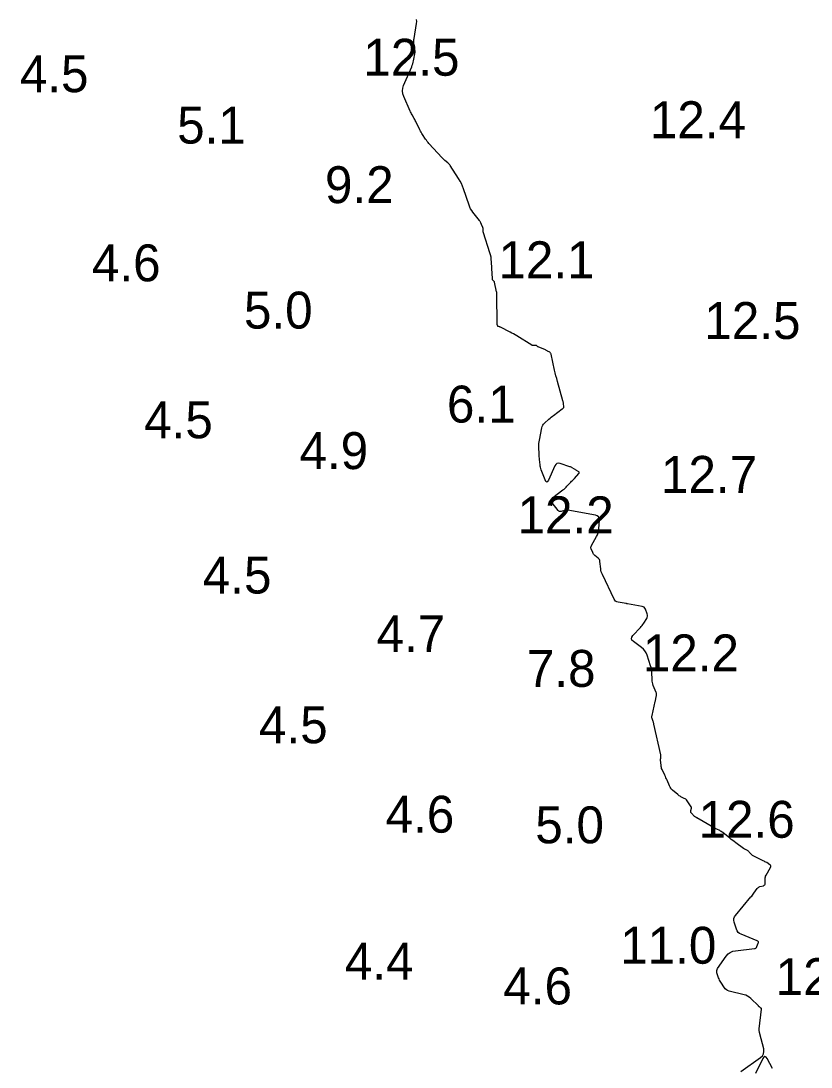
# Model space of a CAD drawing. Extents: x 815352 to 820877, y 582403 to 597439.
# Drawn here: x 819968.9 to 820075.8, y 592238.6 to 592380.3 of the extents above; entities that cross this region are included whole.
import ezdxf

# ---------------------------------------------------------------- set-up
doc = ezdxf.new("R2010")
doc.units = 0
doc.layers.add('V-CONT-EL12', color=7, linetype='Continuous')
doc.layers.add('V-TOPO-SOUN', color=7, linetype='Continuous')

msp = doc.modelspace()

# ---------------------------------------------------------------- linework, layer by layer
at = {"layer": 'V-CONT-EL12'}
for points in [[(820066.34, 592237.96), (820069, 592239.86), (820069.26, 592240.1), (820069.41, 592240.37), (820069.47, 592240.68), (820069.43, 592241.03), (820068.91, 592243.09), (820068.89, 592243.15), (820068.88, 592243.21), (820068.87, 592243.26), (820068.86, 592243.32), (820068.83, 592243.54), (820068.83, 592243.6), (820068.82, 592243.66), (820068.82, 592243.71), (820068.83, 592243.77), (820069.14, 592246.4), (820069.14, 592246.45), (820069.13, 592246.5), (820069.1, 592246.54), (820069.06, 592246.57), (820068.88, 592246.71), (820068.83, 592246.74), (820068.79, 592246.78), (820068.75, 592246.81), (820068.71, 592246.85), (820067.67, 592247.87), (820067.47, 592248.04), (820067.26, 592248.18), (820067.03, 592248.29), (820066.78, 592248.37), (820064.74, 592248.87), (820064.55, 592248.94), (820064.39, 592249.03), (820064.24, 592249.16), (820064.12, 592249.31), (820063.63, 592250.05), (820063.54, 592250.2), (820063.46, 592250.35), (820063.39, 592250.51), (820063.33, 592250.67), (820063.11, 592251.32), (820063.07, 592251.48), (820063.08, 592251.64), (820063.12, 592251.79), (820063.2, 592251.93), (820064.37, 592253.6), (820064.62, 592253.89), (820064.91, 592254.1), (820065.24, 592254.25), (820065.61, 592254.33), (820068.18, 592254.61), (820068.29, 592254.64), (820068.39, 592254.69), (820068.46, 592254.77), (820068.52, 592254.88), (820068.7, 592255.35), (820068.72, 592255.46), (820068.71, 592255.55), (820068.65, 592255.63), (820068.55, 592255.68), (820066.39, 592256.55), (820066.17, 592256.66), (820065.99, 592256.82), (820065.85, 592257.01), (820065.75, 592257.23), (820065.44, 592258.22), (820065.39, 592258.46), (820065.4, 592258.69), (820065.48, 592258.9), (820065.61, 592259.11), (820067.7, 592261.62), (820067.81, 592261.74), (820067.91, 592261.87), (820068.01, 592262.01), (820068.11, 592262.14), (820068.55, 592262.75), (820068.62, 592262.84), (820068.72, 592262.91), (820068.82, 592262.97), (820068.93, 592263.01), (820069.41, 592263.14), (820069.51, 592263.19), (820069.59, 592263.26), (820069.63, 592263.35), (820069.64, 592263.46), (820069.63, 592264.05), (820069.63, 592264.19), (820069.66, 592264.32), (820069.7, 592264.45), (820069.76, 592264.57), (820070.37, 592265.62), (820070.41, 592265.73), (820070.41, 592265.82), (820070.37, 592265.91), (820070.28, 592265.98), (820069.84, 592266.26), (820069.73, 592266.32), (820069.61, 592266.39), (820069.5, 592266.45), (820069.38, 592266.5), (820068.18, 592267.07), (820068.08, 592267.12), (820067.99, 592267.18), (820067.91, 592267.25), (820067.83, 592267.32), (820067.48, 592267.7), (820067.42, 592267.76), (820067.37, 592267.81), (820067.3, 592267.85), (820067.24, 592267.89), (820066.97, 592268.03), (820066.9, 592268.07), (820066.83, 592268.1), (820066.77, 592268.15), (820066.71, 592268.19), (820065.64, 592268.96), (820065.44, 592269.11), (820065.24, 592269.26), (820065.05, 592269.41), (820064.86, 592269.56), (820063.88, 592270.34), (820063.79, 592270.41), (820063.69, 592270.48), (820063.59, 592270.54), (820063.49, 592270.6), (820063.07, 592270.81), (820062.97, 592270.86), (820062.87, 592270.92), (820062.76, 592270.98), (820062.66, 592271.03), (820060.36, 592272.34), (820060.34, 592272.35), (820060.31, 592272.37), (820060.29, 592272.38), (820060.27, 592272.4), (820060.17, 592272.46), (820060.15, 592272.47), (820060.12, 592272.49), (820060.1, 592272.51), (820060.08, 592272.53), (820059.66, 592272.96), (820059.63, 592272.99), (820059.61, 592273.03), (820059.59, 592273.07), (820059.59, 592273.12), (820059.59, 592273.31), (820059.59, 592273.36), (820059.6, 592273.4), (820059.61, 592273.44), (820059.61, 592273.49), (820059.66, 592273.66), (820059.66, 592273.7), (820059.66, 592273.74), (820059.65, 592273.78), (820059.63, 592273.82), (820059.06, 592274.65), (820058.98, 592274.75), (820058.89, 592274.84), (820058.79, 592274.91), (820058.68, 592274.97), (820058.23, 592275.19), (820058.11, 592275.25), (820058, 592275.32), (820057.9, 592275.39), (820057.8, 592275.47), (820057.11, 592276.06), (820056.97, 592276.19), (820056.85, 592276.33), (820056.75, 592276.49), (820056.67, 592276.66), (820056.36, 592277.41), (820056.28, 592277.59), (820056.2, 592277.76), (820056.13, 592277.94), (820056.04, 592278.11), (820055.68, 592278.89), (820055.62, 592279.02), (820055.58, 592279.16), (820055.55, 592279.3), (820055.54, 592279.44), (820055.48, 592280.2), (820055.48, 592280.26), (820055.48, 592280.32), (820055.49, 592280.38), (820055.49, 592280.43), (820055.52, 592280.66), (820055.53, 592280.72), (820055.53, 592280.77), (820055.53, 592280.83), (820055.52, 592280.88), (820054.58, 592285.01), (820054.56, 592285.11), (820054.53, 592285.21), (820054.5, 592285.31), (820054.47, 592285.4), (820054.34, 592285.79), (820054.31, 592285.89), (820054.3, 592285.98), (820054.3, 592286.08), (820054.32, 592286.18), (820054.74, 592288.09), (820054.77, 592288.19), (820054.79, 592288.3), (820054.81, 592288.4), (820054.83, 592288.5), (820054.91, 592288.91), (820054.93, 592289.02), (820054.93, 592289.12), (820054.91, 592289.22), (820054.88, 592289.31), (820054.49, 592290.26), (820054.43, 592290.46), (820054.38, 592290.65), (820054.34, 592290.85), (820054.33, 592291.06), (820054.29, 592292.02), (820054.28, 592292.25), (820054.25, 592292.47), (820054.2, 592292.7), (820054.13, 592292.92), (820053.65, 592294.37), (820053.52, 592294.67), (820053.35, 592294.94), (820053.15, 592295.18), (820052.9, 592295.39), (820051.79, 592296.2), (820051.6, 592296.39), (820051.53, 592296.59), (820051.56, 592296.8), (820051.72, 592297.02), (820052.74, 592298.1), (820052.86, 592298.23), (820052.98, 592298.38), (820053.09, 592298.53), (820053.19, 592298.68), (820053.61, 592299.34), (820053.68, 592299.48), (820053.72, 592299.63), (820053.72, 592299.79), (820053.68, 592299.95), (820053.44, 592300.59), (820053.36, 592300.74), (820053.26, 592300.85), (820053.13, 592300.93), (820052.98, 592300.97), (820050.98, 592301.31), (820050.97, 592301.31), (820050.95, 592301.32), (820050.94, 592301.32), (820050.93, 592301.32), (820050.88, 592301.33), (820050.87, 592301.34), (820050.85, 592301.34), (820050.84, 592301.34), (820050.83, 592301.34), (820049.72, 592301.55), (820049.54, 592301.6), (820049.39, 592301.69), (820049.27, 592301.81), (820049.17, 592301.97), (820047.6, 592305.27), (820047.52, 592305.46), (820047.45, 592305.66), (820047.4, 592305.86), (820047.37, 592306.07), (820047.27, 592307.05), (820047.24, 592307.18), (820047.19, 592307.3), (820047.12, 592307.4), (820047.02, 592307.5), (820046.59, 592307.85), (820046.49, 592307.94), (820046.41, 592308.04), (820046.34, 592308.14), (820046.28, 592308.26), (820046.09, 592308.75), (820046.05, 592308.87), (820046.05, 592308.99), (820046.07, 592309.1), (820046.12, 592309.22), (820046.81, 592310.43), (820046.93, 592310.68), (820047.03, 592310.93), (820047.09, 592311.2), (820047.12, 592311.47), (820047.19, 592312.65), (820047.17, 592312.91), (820047.08, 592313.11), (820046.91, 592313.25), (820046.66, 592313.33), (820042.93, 592313.99), (820042.81, 592314.01), (820042.69, 592314.01), (820042.57, 592314), (820042.46, 592313.97), (820042, 592313.83), (820041.89, 592313.81), (820041.79, 592313.82), (820041.7, 592313.87), (820041.62, 592313.95), (820040.8, 592314.99), (820040.69, 592315.19), (820040.66, 592315.38), (820040.73, 592315.56), (820040.9, 592315.72), (820042.25, 592316.76), (820042.4, 592316.87), (820042.54, 592316.99), (820042.67, 592317.11), (820042.8, 592317.24), (820043.31, 592317.78), (820043.43, 592317.91), (820043.55, 592318.04), (820043.68, 592318.17), (820043.8, 592318.3), (820044.42, 592318.96), (820044.46, 592319.02), (820044.47, 592319.08), (820044.45, 592319.13), (820044.4, 592319.18), (820044.11, 592319.37), (820044.04, 592319.42), (820043.96, 592319.46), (820043.89, 592319.51), (820043.82, 592319.56), (820043.51, 592319.74), (820043.44, 592319.79), (820043.36, 592319.83), (820043.28, 592319.86), (820043.2, 592319.89), (820041.86, 592320.32), (820041.63, 592320.36), (820041.44, 592320.32), (820041.28, 592320.2), (820041.15, 592320), (820040.3, 592318.08), (820040.18, 592317.87), (820040.06, 592317.81), (820039.95, 592317.88), (820039.84, 592318.09), (820039.32, 592319.47), (820039.26, 592319.64), (820039.22, 592319.81), (820039.18, 592319.98), (820039.16, 592320.15), (820039.08, 592320.86), (820039.06, 592321.03), (820039.04, 592321.21), (820039.03, 592321.39), (820039.02, 592321.56), (820038.99, 592322.59), (820038.98, 592322.82), (820039, 592323.04), (820039.02, 592323.27), (820039.06, 592323.49), (820039.4, 592325.16), (820039.45, 592325.34), (820039.53, 592325.51), (820039.64, 592325.67), (820039.77, 592325.81), (820040.36, 592326.34), (820040.51, 592326.47), (820040.67, 592326.6), (820040.82, 592326.72), (820040.98, 592326.84), (820042.13, 592327.71), (820042.16, 592327.73), (820042.19, 592327.75), (820042.21, 592327.77), (820042.24, 592327.79), (820042.35, 592327.88), (820042.37, 592327.9), (820042.39, 592327.93), (820042.39, 592327.96), (820042.39, 592327.99), (820042.33, 592328.47), (820042.31, 592328.56), (820042.3, 592328.65), (820042.28, 592328.74), (820042.25, 592328.82), (820041.52, 592331.43), (820041.41, 592331.82), (820041.31, 592332.2), (820041.22, 592332.59), (820041.13, 592332.98), (820040.66, 592335.14), (820040.63, 592335.22), (820040.59, 592335.29), (820040.54, 592335.34), (820040.47, 592335.39), (820040.18, 592335.55), (820040.11, 592335.59), (820040.03, 592335.63), (820039.96, 592335.66), (820039.88, 592335.7), (820038.91, 592336.11), (820038.88, 592336.12), (820038.85, 592336.14), (820038.83, 592336.15), (820038.81, 592336.17), (820038.72, 592336.26), (820038.7, 592336.28), (820038.67, 592336.29), (820038.65, 592336.3), (820038.62, 592336.3), (820038.28, 592336.29), (820038.22, 592336.3), (820038.15, 592336.31), (820038.09, 592336.33), (820038.04, 592336.36), (820036, 592337.61), (820035.78, 592337.75), (820035.56, 592337.87), (820035.33, 592338), (820035.1, 592338.12), (820033.78, 592338.8), (820033.75, 592338.81), (820033.72, 592338.83), (820033.68, 592338.84), (820033.65, 592338.84), (820033.51, 592338.86), (820033.49, 592338.87), (820033.46, 592338.89), (820033.44, 592338.91), (820033.43, 592338.93), (820033.39, 592339.05), (820033.38, 592339.08), (820033.37, 592339.11), (820033.37, 592339.14), (820033.37, 592339.17), (820033.31, 592343.27), (820033.31, 592343.3), (820033.31, 592343.33), (820033.31, 592343.35), (820033.31, 592343.38), (820033.3, 592343.48), (820033.29, 592343.5), (820033.29, 592343.53), (820033.29, 592343.55), (820033.28, 592343.58), (820032.99, 592344.89), (820032.97, 592344.92), (820032.96, 592344.96), (820032.94, 592344.99), (820032.91, 592345.02), (820032.79, 592345.12), (820032.76, 592345.15), (820032.74, 592345.18), (820032.73, 592345.22), (820032.72, 592345.25), (820032.7, 592345.66), (820032.69, 592345.74), (820032.69, 592345.82), (820032.68, 592345.9), (820032.68, 592345.98), (820032.59, 592347.66), (820032.56, 592347.97), (820032.52, 592348.27), (820032.45, 592348.57), (820032.37, 592348.86), (820031.49, 592351.57), (820031.48, 592351.62), (820031.47, 592351.68), (820031.46, 592351.74), (820031.46, 592351.8), (820031.45, 592352.09), (820031.45, 592352.12), (820031.45, 592352.16), (820031.44, 592352.19), (820031.43, 592352.23), (820031.39, 592352.36), (820031.38, 592352.39), (820031.37, 592352.43), (820031.35, 592352.46), (820031.34, 592352.49), (820031.13, 592352.93), (820031.09, 592353.01), (820031.04, 592353.09), (820030.99, 592353.17), (820030.94, 592353.25), (820030.05, 592354.37), (820029.9, 592354.58), (820029.76, 592354.81), (820029.64, 592355.05), (820029.55, 592355.3), (820028.79, 592357.51), (820028.66, 592357.88), (820028.5, 592358.23), (820028.32, 592358.57), (820028.12, 592358.91), (820027.01, 592360.67), (820026.93, 592360.77), (820026.85, 592360.87), (820026.76, 592360.97), (820026.67, 592361.05), (820026.26, 592361.38), (820026.16, 592361.47), (820026.07, 592361.55), (820025.98, 592361.65), (820025.89, 592361.74), (820024.12, 592363.68), (820024, 592363.82), (820023.88, 592363.96), (820023.77, 592364.11), (820023.66, 592364.26), (820023.25, 592364.88), (820023.14, 592365.04), (820023.05, 592365.2), (820022.96, 592365.36), (820022.87, 592365.53), (820022.39, 592366.54), (820022.32, 592366.67), (820022.26, 592366.8), (820022.19, 592366.93), (820022.12, 592367.05), (820021.84, 592367.56), (820021.77, 592367.68), (820021.7, 592367.81), (820021.64, 592367.94), (820021.58, 592368.07), (820020.7, 592370.04), (820020.58, 592370.41), (820020.53, 592370.78), (820020.57, 592371.15), (820020.69, 592371.53), (820021.78, 592374.07), (820021.86, 592374.26), (820021.92, 592374.47), (820021.98, 592374.67), (820022.03, 592374.88), (820022.25, 592376.03), (820022.26, 592376.08), (820022.26, 592376.13), (820022.25, 592376.18), (820022.24, 592376.22), (820022.18, 592376.41), (820022.17, 592376.46), (820022.16, 592376.51), (820022.15, 592376.56), (820022.15, 592376.61), (820022.09, 592377.35), (820022.08, 592377.49), (820022.08, 592377.63), (820022.09, 592377.77), (820022.11, 592377.91), (820022.45, 592379.92), (820022.48, 592380.19), (820022.45, 592380.46)], [(820070.62, 592238.39), (820069.92, 592239.72), (820069.77, 592239.93), (820069.61, 592240.01), (820069.46, 592239.93), (820069.32, 592239.71), (820068.33, 592237.71)]]:
    msp.add_lwpolyline(points, dxfattribs=at)

# ---------------------------------------------------------------- texts
at = {"layer": 'V-TOPO-SOUN'}
for s, p in [('12.5 ', (820015.24, 592372.85)), ('4.5', (819968.73, 592370.62)), ('12.4 ', (820054.02, 592364.39)), ('5.1', (819990.03, 592363.66)), ('9.2', (820010.04, 592355.59)), ('4.6', (819978.49, 592345)), ('12.1 ', (820033.52, 592345.42)), ('5.0', (819999.07, 592338.6)), ('12.5 ', (820061.4, 592337.19)), ('6.1', (820026.55, 592325.87)), ('4.5', (819985.56, 592323.74)), ('4.9', (820006.59, 592319.57)), ('12.7 ', (820055.53, 592316.35)), ('12.2 ', (820036.11, 592310.87)), ('4.5', (819993.5, 592302.71)), ('4.7', (820017.02, 592294.77)), ('12.2 ', (820053.07, 592292.17)), ('7.8', (820037.37, 592290.07)), ('4.5', (820001.11, 592282.43)), ('4.6', (820018.25, 592270.32)), ('12.6 ', (820060.62, 592269.63)), ('5.0', (820038.51, 592268.88)), ('11.0 ', (820050.01, 592252.57)), ('4.4', (820012.73, 592250.41)), ('12.8 ', (820071.05, 592248.31)), ('4.6', (820034.19, 592247.06))]:
    msp.add_text(s, height=5, dxfattribs=at).set_placement(p)

doc.saveas('drawing.dxf')
